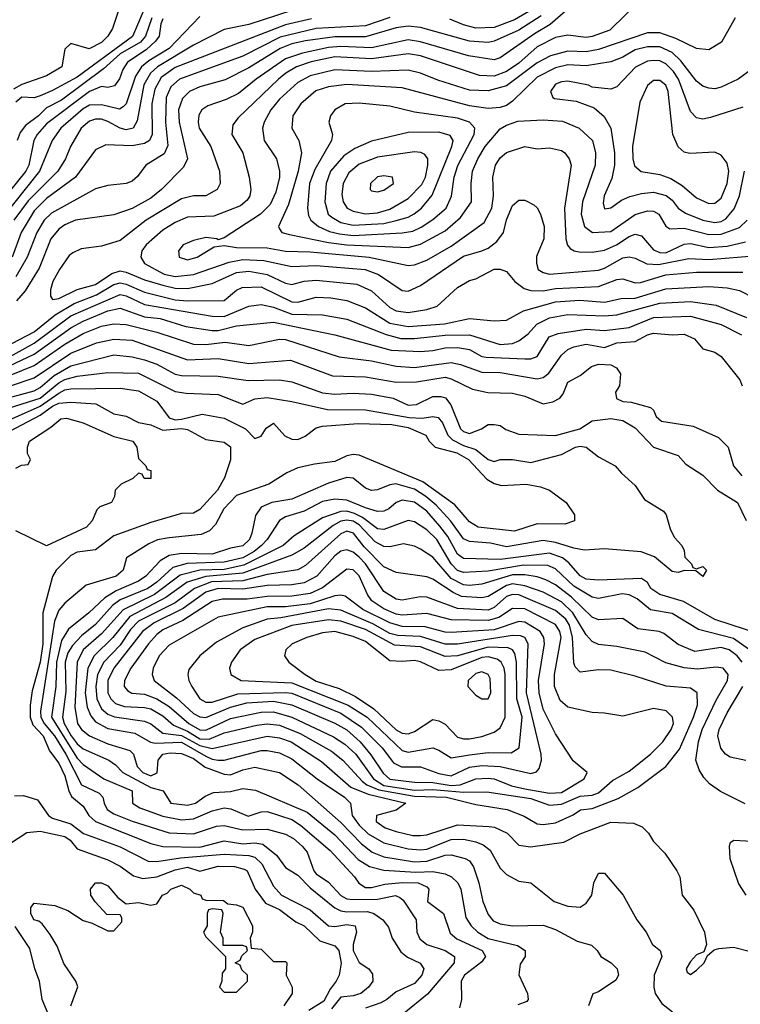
# Model space of a CAD drawing. Header units: inches. Extents: x 1793389 to 1900389, y 320802 to 470796.
# Tile 318 of 656: x 1831583 to 1833933, y 422255 to 425464. Entities that reach past the tile are written whole.
import ezdxf

# ---------------------------------------------------------------- set-up
doc = ezdxf.new("R2010")
doc.units = ezdxf.units.IN
doc.header["$MEASUREMENT"] = 0
doc.layers.add('B8432', color=7, linetype='Continuous')

msp = doc.modelspace()

# ---------------------------------------------------------------- linework, layer by layer
at = {"layer": 'B8432', "color": 2}
for points, elevation in [([(1831910.3, 425510), (1831885.1, 425434.9), (1831870.6, 425410), (1831850, 425389.4), (1831809.3, 425369.3), (1831750, 425386), (1831730, 425368), (1831720.7, 425310), (1831670, 425280.5), (1831590, 425252.1), (1831562.7, 425237.3)], 258), ([(1832001.3, 425530), (1831950.7, 425409.3), (1831770, 425276.2), (1831690, 425232.6), (1831650, 425215.8), (1831630, 425209.5), (1831590, 425210.8), (1831570, 425195.4)], 262), ([(1833610, 425532), (1833507.3, 425430), (1833450, 425408.5), (1833430, 425406), (1833370, 425413), (1833330, 425405.7), (1833270, 425374.8), (1833210, 425322.6), (1833170, 425294.8), (1833130, 425279.8), (1833082.2, 425282.2), (1832890, 425346), (1832850, 425352), (1832730, 425335.9), (1832610, 425342.2), (1832533.4, 425326.6), (1832485.5, 425310), (1832450.2, 425289.8), (1832427, 425270), (1832295.8, 425144.2), (1832278.4, 425121.6), (1832274.9, 425090), (1832310.4, 425030), (1832330.7, 424950), (1832336.3, 424910), (1832333.4, 424890), (1832324.9, 424875.1), (1832302.6, 424857.4), (1832216.3, 424823.7), (1832130, 424819.7), (1832090, 424803), (1832050, 424777.6), (1831995.5, 424730), (1831981.6, 424710), (1831978, 424690), (1831990, 424668.7), (1832053.9, 424633.9), (1832090, 424626.5), (1832150, 424633.6), (1832266.4, 424673.6), (1832310, 424681.8), (1832379.1, 424679.1), (1832470, 424659.6), (1832550, 424662.4), (1832709.1, 424649.1), (1832753.3, 424633.3), (1832830, 424581.6), (1832850, 424579.3), (1832890, 424597.1), (1833030, 424693.4), (1833090, 424710.4), (1833110, 424719.5), (1833138.7, 424741.3), (1833160.7, 424770), (1833170, 424811), (1833190, 424858), (1833210, 424876), (1833230, 424876), (1833259.8, 424859.8), (1833270.6, 424850.6), (1833281, 424830), (1833292.7, 424790), (1833292.4, 424750), (1833268.5, 424691.5), (1833268, 424670), (1833274, 424650), (1833290, 424639.3), (1833310, 424634.4), (1833470, 424647.4), (1833490, 424653.4), (1833550, 424687.2), (1833570, 424690.3), (1833590, 424686), (1833627.9, 424667.9), (1833666.3, 424666.3), (1833765.4, 424685.4), (1833830, 424682.6), (1833990, 424694.9)], 298), ([(1832470, 425493.3), (1832330, 425448.2), (1832250, 425431.8), (1832150, 425380.4), (1832031.7, 425310), (1832009.1, 425290), (1831988.1, 425251.9), (1831966.4, 425133.6), (1831953.4, 425110), (1831930, 425104.4), (1831910, 425109.7), (1831870, 425132.3), (1831850, 425139.1), (1831830, 425139.7), (1831810, 425132.8), (1831783.1, 425110), (1831748.5, 425050), (1831732.2, 425010), (1831707, 424970), (1831610, 424873.5), (1831563.9, 424810)], 278), ([(1833283.6, 425476.4), (1833210.1, 425429.9), (1833130, 425393.7), (1833110, 425389.7), (1833050, 425393.3), (1832890, 425437.8), (1832850, 425442.8), (1832810, 425436.8), (1832710, 425407.9), (1832610, 425408.2), (1832515.1, 425395.1), (1832470, 425385.3), (1832432.4, 425370), (1832330, 425307.3), (1832252.4, 425267.6), (1832170, 425245.1), (1832136.3, 425230), (1832113.6, 425206.4), (1832100.8, 425170), (1832103.2, 425130), (1832130.5, 425010), (1832116.7, 424983.3), (1832045.5, 424910), (1832010, 424882.4), (1831950, 424848), (1831890, 424827.6), (1831764.7, 424810), (1831730, 424795.1), (1831710, 424780.7), (1831684.9, 424750), (1831646.1, 424653.9), (1831600.5, 424579.5), (1831572.5, 424547.5)], 290), ([(1833370, 425498.4), (1833312.4, 425447.6), (1833262, 425418), (1833150, 425339.7), (1833130, 425332.8), (1833045.9, 425345.9), (1832890, 425392.1), (1832850, 425398), (1832730, 425371.7), (1832630, 425376.2), (1832590, 425373), (1832504.8, 425355.2), (1832450, 425336.4), (1832354.4, 425270), (1832296.4, 425223.6), (1832256.3, 425203.7), (1832196.7, 425183.3), (1832177.3, 425170), (1832166.9, 425153.1), (1832164.4, 425130), (1832168.4, 425110), (1832206, 425050), (1832234.4, 424970), (1832236.3, 424930), (1832226.8, 424910), (1832190.3, 424889.7), (1832150, 424889.6), (1832110, 424879.6), (1831995.5, 424810), (1831910, 424743.6), (1831850, 424725.1), (1831783.1, 424716.9), (1831755.6, 424704.4), (1831744.6, 424695.4), (1831712.7, 424650), (1831690.5, 424610), (1831683.4, 424583.4), (1831683, 424563), (1831690, 424551.3), (1831710, 424554.9), (1831770, 424584.4), (1831830, 424600.2), (1831883.2, 424636.8), (1831910, 424644.7), (1831930, 424641.3), (1831990, 424615.8), (1832050, 424598), (1832090, 424589.2), (1832130, 424587.1), (1832210, 424603.6), (1832290, 424639.7), (1832330, 424643.6), (1832390, 424633.4), (1832450, 424604.6), (1832470, 424601.1), (1832510, 424611.6), (1832550, 424615.2), (1832681.8, 424601.8), (1832730, 424579.5), (1832790, 424525.7), (1832810, 424514.9), (1832850, 424509.1), (1832910, 424518.7), (1832944, 424530), (1833010, 424590.6), (1833050, 424614), (1833070, 424618.8), (1833130, 424650.4), (1833150, 424650.6), (1833170, 424642.8), (1833197.3, 424610), (1833227.4, 424587.4), (1833250, 424581.1), (1833290, 424580.2), (1833330, 424587.2), (1833470, 424594), (1833530, 424617.4), (1833550, 424619.5), (1833590, 424605.7), (1833607.2, 424607.2), (1833690, 424632.1), (1833790, 424640.8), (1833941.2, 424641.2)], 294), ([(1833243.1, 425490), (1833196.7, 425463.3), (1833130, 425438.4), (1833070, 425436.4), (1833030, 425447.1), (1832985.6, 425465.6)], 286), ([(1832050, 425466.6), (1832042.7, 425450), (1832038, 425410), (1832026.2, 425393.8), (1831995, 425365), (1831934.3, 425325.7), (1831918.7, 425301.3), (1831908.5, 425271.5), (1831891.7, 425248.3), (1831870, 425242.9), (1831850, 425246), (1831810, 425229.8), (1831670, 425124.4), (1831639.6, 425090), (1831628.9, 425070), (1831612.4, 424990), (1831602.4, 424970), (1831489.1, 424830)], 270), ([(1832170, 425474.3), (1832070.3, 425370), (1832004.2, 425330), (1831980.2, 425310), (1831960.6, 425279.4), (1831930.3, 425190), (1831920.6, 425179.4), (1831908.4, 425171.6), (1831850, 425186.4), (1831810, 425185.3), (1831790, 425173.3), (1831717, 425110), (1831688.7, 425070), (1831647.9, 424970), (1831520.7, 424810)], 274), ([(1832533.9, 425466.1), (1832450, 425447.2), (1832090, 425307.7), (1832044.5, 425275.5), (1832023, 425237), (1832014.2, 425190), (1832015.2, 425090), (1832006, 425070), (1831990, 425059.7), (1831950, 425052.3), (1831863.8, 425056.2), (1831830, 425039.3), (1831764.4, 424950), (1831670, 424881), (1831630, 424841.3), (1831587.9, 424770), (1831558.5, 424690)], 282), ([(1832790, 425470.8), (1832710, 425444.1), (1832550, 425434.8), (1832432.7, 425407.3), (1832310, 425345.1), (1832103.8, 425270), (1832075.5, 425244.5), (1832060.2, 425210), (1832058.2, 425130), (1832066, 425054), (1832053.5, 425026.5), (1831994, 424990), (1831966.9, 424953.1), (1831950, 424938), (1831930, 424929.5), (1831870, 424923.7), (1831830, 424912), (1831686.5, 424833.5), (1831662.6, 424810), (1831638.3, 424770), (1831607.7, 424690), (1831570, 424626)], 286), ([(1832013.5, 425470), (1831992.9, 425410), (1831976.9, 425390), (1831910, 425352.7), (1831856.1, 425303.9), (1831719, 425201), (1831670, 425176.8), (1831644.2, 425150), (1831601.6, 425118.4), (1831584.1, 425095.9), (1831574.6, 425070)], 266), ([(1833916.3, 425470), (1833871, 425390), (1833830, 425365.2), (1833790, 425369.4), (1833722.2, 425402.2), (1833670, 425420.4), (1833630, 425421.1), (1833470, 425366.4), (1833430, 425359.2), (1833370, 425360.9), (1833313.6, 425346.4), (1833270, 425323.5), (1833170, 425248.5), (1833110, 425232), (1833050, 425233.7), (1832946.5, 425266.5), (1832890, 425289.7), (1832850, 425299.1), (1832730, 425294.5), (1832610, 425300.4), (1832530, 425280.4), (1832490, 425258.7), (1832430, 425204.2), (1832401.3, 425170), (1832380.4, 425130), (1832374.9, 425110), (1832380.5, 425070), (1832420.5, 425010), (1832430.3, 424970.3), (1832430.3, 424950), (1832418.6, 424901.4), (1832399.1, 424860.9), (1832368.2, 424830), (1832250, 424753.2), (1832230, 424746), (1832226, 424750), (1832190, 424754), (1832150, 424743.7), (1832116, 424730), (1832100.7, 424710), (1832102.8, 424690), (1832130, 424681.3), (1832161.2, 424690), (1832217, 424723), (1832250, 424728.2), (1832290, 424721.1), (1832390, 424719.7), (1832450, 424709.1), (1832530, 424706.9), (1832722, 424690), (1832850, 424663.1), (1832870, 424665.3), (1832910, 424679.5), (1832990, 424726), (1833097.3, 424802.7), (1833122, 424850), (1833128.2, 424890), (1833125.6, 424950), (1833134.5, 424990), (1833150, 425014), (1833170, 425030.6), (1833230, 425050.5), (1833270, 425042.8), (1833310, 425046), (1833350, 425037.3), (1833361, 425030), (1833374.8, 425010), (1833380.7, 424990), (1833358.9, 424850), (1833363.7, 424750), (1833368.7, 424728.7), (1833378.4, 424718.4), (1833390.4, 424710.4), (1833407.1, 424707.1), (1833450, 424706), (1833490, 424712.9), (1833529.5, 424730), (1833570, 424757), (1833590, 424764.9), (1833610, 424759.1), (1833650, 424713.7), (1833670, 424704.9), (1833690, 424704.2), (1833750, 424731.7), (1833770, 424734.3), (1833830, 424721.8), (1833890, 424726), (1833950, 424739.6)], 302), ([(1833970, 425302.7), (1833926, 425270), (1833870, 425243.6), (1833850, 425238.4), (1833830, 425240.7), (1833810, 425247.3), (1833790, 425262.9), (1833739.1, 425330), (1833710, 425356.8), (1833670, 425375.1), (1833630, 425375.1), (1833590, 425365.1), (1833550, 425341.1), (1833510, 425326.9), (1833430, 425313.3), (1833370, 425316.4), (1833330, 425307.4), (1833270, 425276), (1833190, 425198.4), (1833170, 425183.7), (1833150, 425177.6), (1833110, 425174.7), (1833050, 425182.7), (1832830, 425242), (1832650, 425252.4), (1832590, 425245.1), (1832548.2, 425231.8), (1832499.3, 425190), (1832473.4, 425150), (1832470.6, 425110), (1832493, 425070), (1832501.3, 425030), (1832490.4, 424970.4), (1832459.1, 424860.9), (1832427.3, 424790), (1832430, 424782), (1832438, 424770), (1832463.1, 424763.1), (1832590, 424737.1), (1832650, 424730.2), (1832850, 424720.9), (1832890, 424731.7), (1832970, 424775.3), (1833020.6, 424819.4), (1833056.2, 424870), (1833054.7, 424930), (1833059.7, 424970), (1833076.9, 425010), (1833101.1, 425050), (1833150, 425108.2), (1833170, 425120.5), (1833207.2, 425132.8), (1833290, 425137), (1833353, 425133), (1833407.3, 425110), (1833450.2, 425070.2), (1833460.3, 425030), (1833458.9, 424990), (1833418, 424870), (1833413.4, 424830), (1833424.4, 424790), (1833450.4, 424770.4), (1833510, 424773.4), (1833590, 424828.9), (1833630, 424841.1), (1833650, 424839.5), (1833667.3, 424830), (1833690, 424790.8), (1833702.4, 424782.4), (1833750, 424784.4), (1833830, 424763.2), (1833870, 424764.2), (1833930, 424786), (1833955.6, 424810)], 306), ([(1833941.1, 425178.9), (1833835.2, 425144.8), (1833810, 425139.3), (1833790, 425144), (1833770, 425164), (1833730.9, 425270), (1833714.9, 425294.9), (1833690, 425319.7), (1833670, 425329.7), (1833650, 425331), (1833630, 425328.2), (1833591.4, 425308.6), (1833530, 425245.2), (1833510, 425237.2), (1833450, 425244), (1833438, 425250), (1833370, 425262.9), (1833350, 425261.6), (1833330, 425253.3), (1833314, 425230), (1833321, 425210), (1833327, 425207), (1833398, 425198), (1833456.3, 425176.3), (1833488.4, 425148.4), (1833510.3, 425110.3), (1833522.6, 425030), (1833522.6, 424990), (1833513.7, 424946.3), (1833488.5, 424890), (1833486, 424866), (1833490, 424847.3), (1833510, 424850.8), (1833544.9, 424875.1), (1833572.6, 424887.4), (1833610, 424897.6), (1833650, 424901.1), (1833691.1, 424891.1), (1833710, 424875.8), (1833730.4, 424850), (1833753.5, 424833.5), (1833810.8, 424810), (1833850, 424802.4), (1833870, 424805.8), (1833885.8, 424814.2), (1833912.5, 424847.5), (1833929.8, 424890), (1833946, 424970)], 310), ([(1831510, 424384), (1831630, 424446.2), (1831698.5, 424501.5), (1831760.9, 424539.1), (1831833.1, 424566.9), (1831890, 424600.2), (1831910, 424605.6), (1831930, 424602), (1831990, 424575.2), (1832090, 424551.1), (1832130, 424547.5), (1832250, 424548.7), (1832290, 424582.4), (1832308.7, 424591.3), (1832370, 424592.7), (1832470, 424544.4), (1832490, 424543.2), (1832550, 424559.5), (1832597.5, 424557.5), (1832650, 424548.8), (1832710, 424524.2), (1832790, 424474.7), (1832850, 424464.2), (1832967.7, 424472.3), (1833050, 424490.3), (1833130, 424482.4), (1833170, 424484.9), (1833225.6, 424514.4), (1833330, 424544.7), (1833409.1, 424549.1), (1833490, 424543.2), (1833544.6, 424555.4), (1833590, 424556.5), (1833690, 424586.7), (1833830, 424593.8), (1833890.2, 424590.2), (1833930, 424581.3), (1833977.2, 424557.2)], 290), ([(1831490, 424332.1), (1831630, 424409.3), (1831750, 424498.4), (1831910, 424568.1), (1831930, 424564.2), (1831990, 424535.5), (1832210, 424497.3), (1832250, 424496.9), (1832330, 424530.3), (1832370, 424536), (1832410, 424526.7), (1832470, 424503.5), (1832570, 424501.7), (1832650, 424487.2), (1832777.7, 424437.7), (1832825.2, 424425.2), (1832870, 424424.2), (1832970, 424435.4), (1833050, 424436.9), (1833150, 424405.5), (1833190, 424408.9), (1833210, 424417), (1833240.4, 424439.6), (1833268.9, 424471.1), (1833310, 424491.5), (1833370, 424502.6), (1833490, 424498.5), (1833530, 424501.5), (1833670, 424539.7), (1833770, 424544.9), (1833853.8, 424533.8), (1833952.9, 424492.9)], 286), ([(1831550, 424335.2), (1831630, 424373.8), (1831750, 424459.7), (1831790, 424481.6), (1831870, 424515.2), (1831910, 424524), (1831990, 424495), (1832041, 424490), (1832124.3, 424464.3), (1832210, 424450.2), (1832230, 424450.2), (1832290, 424466.3), (1832410, 424477.7), (1832610, 424436.5), (1832793.9, 424386.1), (1832890, 424382.7), (1832930, 424385.5), (1832970, 424394.4), (1833010, 424395.5), (1833050, 424388.9), (1833090, 424366.5), (1833103.5, 424363.5), (1833230, 424358), (1833250, 424358.4), (1833270, 424366), (1833309.6, 424430), (1833338.8, 424441.2), (1833430, 424455.5), (1833490, 424450.2), (1833570, 424460.8), (1833650, 424493.6), (1833770, 424497.7), (1833870, 424470.3), (1833936.2, 424436.2)], 282), ([(1831550, 424304.3), (1831630, 424336.2), (1831730, 424406.2), (1831790, 424440.7), (1831850, 424464.7), (1831890, 424472.9), (1831930, 424470.2), (1832030, 424445.2), (1832150, 424406.3), (1832190, 424405.5), (1832252.5, 424412.5), (1832330, 424402), (1832430, 424422), (1832450, 424421.1), (1832624.8, 424364.8), (1832730, 424351.6), (1832810, 424334), (1832870, 424330.3), (1832990, 424346.3), (1833020.2, 424340.2), (1833090, 424315.2), (1833150, 424314.3), (1833270, 424293.7), (1833290, 424297.1), (1833308.5, 424311.5), (1833350, 424370.5), (1833370, 424388.4), (1833390, 424398), (1833430, 424406.7), (1833490, 424395.8), (1833530, 424410.2), (1833590, 424414.9), (1833630, 424436.5), (1833650, 424442), (1833710, 424436.5), (1833750, 424438.7), (1833783.4, 424423.4), (1833810, 424390.5), (1833850, 424380.3), (1833870, 424366), (1833930.8, 424290), (1833939.1, 424270)], 278), ([(1831550, 424269.2), (1831630, 424296.2), (1831750, 424376.5), (1831833.2, 424410), (1831890, 424422), (1831950, 424419), (1832130, 424355.6), (1832230, 424359.6), (1832330, 424343.1), (1832465.8, 424354.2), (1832602.5, 424302.5), (1832710, 424299.6), (1832810, 424282.3), (1832876.6, 424283.4), (1832970, 424298.3), (1832990, 424293.1), (1833059, 424259), (1833108.9, 424248.9), (1833190, 424246.7), (1833230, 424237), (1833290, 424212.2), (1833321.6, 424218.4), (1833344, 424230), (1833355.6, 424244.4), (1833370, 424282.8), (1833410, 424304), (1833447, 424333), (1833470, 424340.9), (1833510, 424338.9), (1833528.9, 424328.9), (1833542.4, 424310), (1833539.1, 424270), (1833526, 424250), (1833529.1, 424229.1), (1833550, 424219.3), (1833576.7, 424216.7), (1833639.9, 424199.9), (1833650, 424191.3), (1833658.8, 424170), (1833675.2, 424155.2), (1833778.5, 424138.5), (1833861.6, 424101.6), (1833893.4, 424070), (1833910.5, 424010), (1833937.2, 423977.2)], 274), ([(1831550, 424231.9), (1831630, 424254.4), (1831650, 424264.9), (1831695.7, 424304.3), (1831750, 424335.5), (1831890, 424371.6), (1831950, 424364.9), (1831990, 424355.2), (1832030, 424340.9), (1832090, 424308.9), (1832110, 424303.6), (1832230, 424301.7), (1832327.5, 424287.5), (1832430.3, 424290.3), (1832470, 424283.1), (1832570, 424247.6), (1832610, 424242.7), (1832670, 424246), (1832730, 424243.1), (1832801, 424230), (1832850, 424207.6), (1832877.2, 424210), (1832930, 424236), (1832956.1, 424236.1), (1832971.1, 424231.1), (1832988.4, 424208.4), (1833020.5, 424130), (1833030, 424121.6), (1833050, 424115.5), (1833088.7, 424130), (1833110, 424144.7), (1833130, 424144.7), (1833150, 424141), (1833168.2, 424128.2), (1833210, 424112.7), (1833330, 424108.5), (1833409, 424130), (1833450, 424156), (1833510, 424164), (1833550, 424157.1), (1833590, 424133), (1833650, 424070.6), (1833730, 424042.8), (1833754.9, 424014.9), (1833810, 423978.8), (1833858.8, 423930), (1833924, 423890), (1833951.9, 423831.9)], 270), ([(1831550, 424198.5), (1831650, 424230.2), (1831710, 424279.7), (1831730, 424291), (1831770, 424302.2), (1831870, 424314.3), (1831970, 424311.5), (1832090, 424252), (1832126, 424246), (1832230, 424241.7), (1832310, 424210.7), (1832350, 424227.7), (1832390, 424232), (1832470, 424219.5), (1832586.7, 424193.3), (1832710, 424192.6), (1832853.1, 424166.9), (1832895.2, 424164.8), (1832930, 424170.3), (1832947.3, 424167.3), (1832961.7, 424150), (1832978.5, 424110), (1832994.1, 424094.1), (1833030, 424075.4), (1833070, 424062.7), (1833110, 424030.4), (1833130, 424023.8), (1833150, 424030.4), (1833190, 424030.4), (1833250, 424020.4), (1833350, 424046.4), (1833395.3, 424070), (1833410, 424073.4), (1833430, 424070.3), (1833470, 424039.1), (1833524.7, 424010), (1833545.2, 423985.2), (1833590, 423946), (1833619.8, 423899.8), (1833682, 423862), (1833691, 423850), (1833704, 423804), (1833716.9, 423776.9), (1833742, 423750), (1833750, 423734), (1833752, 423712), (1833774, 423690), (1833778, 423678), (1833790, 423674), (1833810, 423682), (1833822, 423670), (1833810, 423649), (1833787.3, 423667.3), (1833750, 423668), (1833730, 423662), (1833710, 423665.2), (1833652.7, 423712.7), (1833609.6, 423729.6), (1833490, 423739.3), (1833424.9, 423735.1), (1833390, 423741.1), (1833330, 423760.3), (1833290, 423765.8), (1833170, 423745.6), (1833117.8, 423757.8), (1833050, 423763.1), (1833030, 423771.3), (1832989.1, 423829.1), (1832940.9, 423880.9), (1832906.9, 423910), (1832870, 423933.5), (1832809.2, 423950.8), (1832790, 423948.2), (1832750, 423931.6), (1832730, 423929.6), (1832710, 423937), (1832670, 423969.3), (1832650, 423971.8), (1832590, 423953.3), (1832470, 423901.1), (1832404.7, 423890), (1832370, 423874.5), (1832352.2, 423847.8), (1832340.3, 423790), (1832332, 423770), (1832310, 423748.5), (1832270, 423741.6), (1832210, 423721.8), (1832110, 423724.1), (1832070, 423717.3), (1832040.4, 423699.6), (1831993.7, 423650), (1831970, 423633.5), (1831897.3, 423602.7), (1831860.1, 423579.9), (1831808.4, 423530), (1831742.5, 423477.5), (1831719.4, 423440.6), (1831702.4, 423370), (1831700.6, 423290), (1831686.7, 423190), (1831770, 423056.9), (1831790, 423036), (1831857.1, 422990), (1831950, 422950.4), (1831950.6, 422910), (1831974.7, 422894.7), (1832050, 422867.9), (1832110, 422855.8), (1832150, 422859.1), (1832210, 422885.5), (1832250, 422894.7), (1832271.2, 422891.2), (1832327.9, 422867.9), (1832370, 422881.7), (1832390, 422883.2), (1832470, 422856.9), (1832498.6, 422838.6), (1832595.5, 422755.5), (1832674.9, 422670), (1832689.1, 422649.1), (1832710, 422635.8), (1832730, 422635.3), (1832773.7, 422646.3), (1832830, 422651.2), (1832882, 422650), (1832910, 422638), (1832917.1, 422630), (1832913, 422590), (1832964.4, 422550), (1832986.2, 422486.2), (1833008.3, 422468.3), (1833090.4, 422430), (1833101.6, 422410), (1833090, 422392.7), (1833033, 422350), (1833022.4, 422330), (1833023, 422270), (1833016.7, 422243.3)], 266), ([(1831530, 424151.2), (1831650, 424204.6), (1831710, 424246.2), (1831730, 424257.1), (1831750, 424261.1), (1831910, 424263.1), (1831970, 424253.7), (1832030, 424220.3), (1832070, 424166.5), (1832090, 424159.7), (1832110, 424161.6), (1832178, 424178), (1832250, 424165.3), (1832319.3, 424130), (1832350, 424099.1), (1832370, 424106.8), (1832387.1, 424132.9), (1832410, 424148.2), (1832447.2, 424107.2), (1832470, 424097), (1832490, 424095.8), (1832513.9, 424106.1), (1832550, 424134), (1832570, 424138.7), (1832687.1, 424147.1), (1832796, 424144), (1832850, 424134.2), (1832907.7, 424110), (1832918, 424090), (1832937.3, 424070), (1833008.4, 424051.6), (1833046.7, 424030), (1833106, 423966), (1833130, 423952.2), (1833154.2, 423945.8), (1833234, 423950), (1833281.4, 423941.4), (1833310.5, 423930.5), (1833364.7, 423890), (1833392, 423850), (1833392, 423830), (1833361, 423819), (1833270, 423820.9), (1833196.2, 423796.2), (1833078, 423810), (1833050, 423827.3), (1833002, 423882), (1832897.1, 423957.1), (1832690, 424044), (1832670, 424047.1), (1832650, 424042.6), (1832610, 424023.5), (1832544.4, 424015.6), (1832490, 424002.9), (1832453.5, 423986.5), (1832394.8, 423950), (1832290, 423912.6), (1832248.5, 423870), (1832221.4, 423818.6), (1832201.7, 423798.3), (1832174.2, 423785.8), (1832070, 423775.1), (1832032, 423768), (1832004.4, 423755.6), (1831931.3, 423710), (1831920.7, 423670), (1831897.3, 423650), (1831799.1, 423620.9), (1831730, 423562), (1831710, 423539.5), (1831696.4, 423503.6), (1831651.1, 423210), (1831651.9, 423190), (1831662.2, 423170), (1831696.6, 423130), (1831733, 423070), (1831784.6, 422970), (1831842.5, 422942.5), (1831854.4, 422930), (1831858, 422910), (1831868.5, 422890), (1831890, 422875.6), (1831950, 422851.5), (1832070, 422814), (1832150, 422810.2), (1832224.9, 422835.1), (1832250, 422837.4), (1832310, 422823.2), (1832390, 422825.2), (1832450, 422808.7), (1832475.3, 422795.3), (1832503.7, 422770), (1832520.3, 422750), (1832542, 422690), (1832550, 422679.3), (1832590, 422652.7), (1832630, 422608.9), (1832650, 422598.3), (1832670, 422595.8), (1832750, 422597.8), (1832808.7, 422608.7), (1832822.4, 422602.4), (1832833.8, 422593.8), (1832875.5, 422530), (1832878, 422490), (1832887.6, 422467.6), (1832910.8, 422450), (1832970, 422430.3), (1833000.7, 422410), (1832999.3, 422390), (1832912.6, 422287.4), (1832835.8, 422224.2)], 262), ([(1831530, 424112.2), (1831650, 424174.3), (1831690, 424204.1), (1831710, 424213.5), (1831750, 424216.9), (1831831.4, 424211.4), (1831890, 424178.8), (1831930, 424171.3), (1831970.4, 424150.4), (1832010, 424143.1), (1832050, 424126.2), (1832110, 424130.8), (1832130, 424128.2), (1832190, 424095.3), (1832250, 424086.8), (1832270, 424071.3), (1832270.3, 424029.7), (1832250.7, 423970), (1832228, 423930), (1832170, 423867), (1832150, 423855.1), (1832110, 423854.5), (1832010, 423825.1), (1831890, 423781.1), (1831830, 423736.2), (1831770, 423728), (1831750, 423717.4), (1831702, 423670), (1831690, 423649), (1831658.6, 423530), (1831658.5, 423430), (1831650.1, 423370), (1831623.8, 423276.2), (1831617.2, 423230), (1831617.5, 423190), (1831625.4, 423165.4), (1831659.6, 423130), (1831680.4, 423080.4), (1831710, 423040.5), (1831730, 422999.1), (1831743.1, 422950), (1831752.3, 422932.3), (1831790, 422900.7), (1831808.2, 422870), (1831830.2, 422850.2), (1832010, 422778.9), (1832049.2, 422769.2), (1832170, 422767.1), (1832250, 422787.7), (1832310, 422778), (1832350, 422780.8), (1832376.2, 422776.2), (1832420.4, 422740.4), (1832450, 422701), (1832490, 422675.5), (1832530, 422633.7), (1832610, 422568.8), (1832630, 422559.1), (1832650, 422555.9), (1832717.5, 422557.5), (1832737.3, 422550), (1832766.8, 422530), (1832785.5, 422505.5), (1832797.1, 422470), (1832825.4, 422425.4), (1832847.7, 422407.7), (1832888.5, 422388.5), (1832900.5, 422370), (1832894, 422350), (1832870, 422322.4), (1832810, 422295.6), (1832780.5, 422270), (1832760.7, 422259.3), (1832710, 422242.2)], 258), ([(1831570, 424002), (1831588.4, 424011.6), (1831610, 424014), (1831618, 424030), (1831608, 424050), (1831608, 424070), (1831615.3, 424090), (1831684.4, 424135.6), (1831717, 424163), (1831735.1, 424164.9), (1831790.3, 424150.3), (1831890, 424105.5), (1831951.3, 424090), (1831964.7, 424070), (1831970, 424034), (1831994, 424010), (1831998, 423998), (1832010, 423994), (1832010, 423968), (1831988.4, 423968.4), (1831982, 423982), (1831970, 423986), (1831951.6, 423968.4), (1831914, 423950), (1831894, 423930), (1831892, 423910), (1831882, 423890), (1831844, 423876), (1831834, 423866), (1831818.8, 423830), (1831801, 423810), (1831670, 423748.7), (1831570, 423798)], 254), ([(1833999.7, 423459.7), (1833850, 423508.6), (1833747.8, 423567.8), (1833669.8, 423589.8), (1833640.7, 423610), (1833629.7, 423629.7), (1833610, 423642), (1833470, 423636.9), (1833430, 423640.4), (1833410, 423651.3), (1833373.7, 423693.7), (1833353.3, 423710), (1833310, 423725.3), (1833150, 423704.8), (1833030, 423707.1), (1833010, 423721.3), (1832979.2, 423779.2), (1832953.3, 423813.3), (1832910, 423862.3), (1832870, 423890.9), (1832830, 423897.4), (1832810, 423889.6), (1832786.8, 423870), (1832770, 423862.4), (1832750, 423860.5), (1832710, 423872.3), (1832650, 423898), (1832610, 423901), (1832570, 423893.3), (1832510, 423861.7), (1832450, 423843.5), (1832430, 423831.3), (1832390.3, 423770), (1832371.8, 423750), (1832347.6, 423730), (1832310.1, 423709.9), (1832250, 423695.8), (1832128.7, 423691.3), (1832082, 423678), (1832030.2, 423630), (1832001.1, 423610), (1831910, 423572.5), (1831885.9, 423554.1), (1831830, 423492.4), (1831784.6, 423455.4), (1831755.5, 423424.5), (1831740.1, 423399.9), (1831731.1, 423370), (1831733.6, 423273.6), (1831722, 423190), (1831727.8, 423170), (1831750.2, 423130), (1831770, 423103.6), (1831790, 423087.7), (1831873.4, 423050), (1831895.5, 423035.5), (1831919.3, 423010), (1832010, 422961.5), (1832051, 422950), (1832076, 422910), (1832130, 422903.1), (1832156, 422910), (1832187.5, 422932.5), (1832215.1, 422944.9), (1832270, 422948.7), (1832310, 422957.6), (1832352.2, 422952.2), (1832520.3, 422880.3), (1832610, 422807.2), (1832687, 422727), (1832723.5, 422703.5), (1832770, 422692.3), (1832874.5, 422685.5), (1832930, 422686.9), (1832970, 422680.3), (1832990.5, 422670), (1833011.8, 422650), (1833020.9, 422630), (1833037.4, 422537.4), (1833054.9, 422510), (1833076.4, 422490), (1833110, 422469.1), (1833205.8, 422445.8), (1833230.8, 422430), (1833230.8, 422410), (1833214.4, 422385.6), (1833210.9, 422350.9), (1833238.8, 422290), (1833241, 422270), (1833236.8, 422263.2), (1833207.5, 422252.5)], 270), ([(1833963, 423410), (1833910, 423446.6), (1833796, 423476), (1833710, 423528.2), (1833640.4, 423540.4), (1833595.9, 423575.9), (1833570, 423589.7), (1833547.8, 423592.2), (1833470, 423576.9), (1833450, 423581.1), (1833390, 423617.6), (1833330, 423674), (1833304.8, 423684.8), (1833225.7, 423685.7), (1833110, 423666.2), (1833030, 423661.8), (1833010, 423668.8), (1832990, 423689.7), (1832943.5, 423770), (1832910, 423800.5), (1832870, 423827.6), (1832850, 423831.3), (1832770, 423801.7), (1832750, 423804.8), (1832701, 423841), (1832674.8, 423854.8), (1832650, 423861.7), (1832630, 423861.1), (1832570, 423840.4), (1832478, 423782), (1832442.4, 423750), (1832314.1, 423685.9), (1832250, 423672.1), (1832170.1, 423669.9), (1832106.2, 423653.8), (1832022.7, 423590), (1831920.2, 423539.8), (1831850, 423462.3), (1831790.3, 423410), (1831770.2, 423370), (1831762.9, 423222.9), (1831771.8, 423170), (1831784.9, 423150), (1831810.5, 423130), (1831870, 423104), (1831942, 423082), (1831954.4, 423070), (1831965.7, 423030), (1831984.2, 423010), (1832010, 422999.7), (1832031.5, 423008.5), (1832034, 423050), (1832049.4, 423070), (1832073.7, 423073.7), (1832110, 423071.6), (1832150, 423056.2), (1832187.4, 423027.4), (1832250, 423005.2), (1832270, 423002.7), (1832310, 423019), (1832350, 423027.2), (1832430, 423010.4), (1832490.5, 422970), (1832630, 422847.4), (1832697.6, 422777.6), (1832732.7, 422750), (1832770, 422734.7), (1832870, 422718.4), (1832910, 422721.1), (1832970, 422740.3), (1832990, 422742), (1833036, 422730), (1833050, 422722), (1833062.9, 422702.9), (1833080.4, 422650), (1833092.7, 422590), (1833110, 422546.8), (1833126.6, 422526.6), (1833150, 422516.4), (1833189.5, 422510.5), (1833290, 422512.4), (1833330, 422498.4), (1833400.7, 422460.7), (1833447.7, 422447.7), (1833466, 422430), (1833478, 422410), (1833511.3, 422390), (1833531, 422370), (1833536, 422350), (1833526.4, 422333.6), (1833470, 422295.3), (1833451.3, 422288.7), (1833438, 422250)], 274), ([(1833938.9, 423370), (1833922, 423390), (1833896.2, 423410), (1833870, 423417.6), (1833784.2, 423404.2), (1833730, 423427.6), (1833683.5, 423463.5), (1833668, 423470), (1833598.9, 423478.9), (1833550, 423512.3), (1833470, 423507.6), (1833450, 423516.9), (1833381.8, 423581.8), (1833330, 423622), (1833298.6, 423638.6), (1833270, 423647.6), (1833230, 423654), (1833190, 423653.9), (1833090, 423623.5), (1833050, 423619.3), (1833030, 423622.2), (1832990, 423642.4), (1832930, 423711.5), (1832890, 423737.6), (1832870, 423747.6), (1832834.9, 423754.9), (1832790, 423746), (1832770, 423746.6), (1832741.7, 423761.7), (1832690, 423817.3), (1832670, 423829), (1832650, 423832.7), (1832630, 423828.9), (1832604.6, 423815.4), (1832510, 423741.7), (1832470, 423718), (1832310, 423659.9), (1832190, 423649.4), (1832128.7, 423630), (1832059.6, 423580.4), (1831941.7, 423518.3), (1831886.7, 423450), (1831825.2, 423390), (1831805.4, 423350), (1831796, 423270), (1831803.1, 423223.1), (1831815, 423195), (1831830, 423175.3), (1831870, 423153.8), (1831958, 423138), (1832009.2, 423109.2), (1832025.7, 423105.7), (1832110, 423109.4), (1832190, 423063.2), (1832210, 423053.4), (1832229.8, 423050.2), (1832250, 423050.2), (1832370, 423081.5), (1832390, 423082.3), (1832430, 423074.3), (1832470, 423054.9), (1832552.7, 422990), (1832641.6, 422930), (1832661.6, 422910), (1832667.4, 422870), (1832690, 422838), (1832718.7, 422810), (1832770, 422780.8), (1832850, 422761.8), (1832890, 422758), (1832910, 422760.7), (1832990, 422791.3), (1833030, 422792.6), (1833070, 422784.6), (1833094.7, 422774.7), (1833116.5, 422756.5), (1833150, 422698.8), (1833170, 422677.3), (1833210, 422656), (1833250, 422651), (1833326, 422590), (1833370, 422574), (1833410, 422570.8), (1833430, 422584.7), (1833449, 422610), (1833455.3, 422650), (1833470, 422682), (1833490, 422682), (1833550.8, 422610), (1833594.8, 422530), (1833626, 422490), (1833646, 422450), (1833671, 422430), (1833677.3, 422410), (1833652.2, 422350), (1833650.4, 422310), (1833655.5, 422290), (1833676.7, 422256.7), (1833711.3, 422230)], 278), ([(1833948.2, 422908.2), (1833868.2, 422948.2), (1833832.7, 422972.7), (1833813.9, 422993.9), (1833798.6, 423018.6), (1833787.8, 423050), (1833796.4, 423110), (1833808.6, 423150), (1833854, 423246), (1833891.2, 423310), (1833893.3, 423330), (1833877.2, 423350), (1833853.8, 423353.8), (1833793.3, 423346.7), (1833750, 423351.1), (1833690, 423367.6), (1833622, 423402), (1833530, 423420.5), (1833470, 423427), (1833450, 423437), (1833430, 423458.4), (1833387, 423530), (1833350, 423566.6), (1833290, 423597.6), (1833230, 423618.5), (1833190, 423624.5), (1833170, 423619.8), (1833110, 423583.5), (1833090, 423579.2), (1833023.4, 423583.4), (1832996.3, 423596.3), (1832930, 423640.5), (1832910, 423647.8), (1832810, 423662), (1832770, 423680.5), (1832705.7, 423745.7), (1832671.1, 423790), (1832650, 423796.4), (1832630, 423788.4), (1832514.8, 423685.2), (1832490, 423671.2), (1832390, 423655.3), (1832310, 423634.9), (1832208.8, 423631.2), (1832152.9, 423610), (1832090, 423563.2), (1831970, 423503.5), (1831944.1, 423475.9), (1831910, 423424.8), (1831857.3, 423370), (1831836.9, 423330), (1831831, 423290), (1831834.4, 423250), (1831850, 423217.6), (1831870, 423200.2), (1831891.9, 423191.9), (1831990, 423177.3), (1832010, 423168.8), (1832050, 423138), (1832110, 423131.2), (1832170, 423098), (1832210, 423088.3), (1832390, 423128), (1832430, 423123.6), (1832467.7, 423110), (1832566.5, 423046.5), (1832662.8, 422962.8), (1832719.5, 422939.5), (1832842, 422910), (1832810, 422887.6), (1832746.8, 422870), (1832745.5, 422850), (1832774.8, 422830), (1832810, 422818), (1832865.1, 422805.1), (1832890, 422804.4), (1832910, 422806.7), (1833010, 422839), (1833114.1, 422834.1), (1833131.4, 422831.4), (1833172.3, 422812.3), (1833210, 422773.4), (1833248.3, 422768.3), (1833356.9, 422783.1), (1833410, 422810.3), (1833510, 422848.2), (1833584.9, 422844.9), (1833612.8, 422832.8), (1833632.8, 422812.8), (1833650, 422784.7), (1833687.1, 422747.1), (1833726, 422690), (1833736, 422670), (1833742.8, 422610), (1833781.1, 422561.1), (1833816, 422490), (1833822, 422450), (1833814, 422426), (1833790, 422415.3), (1833770, 422394), (1833756, 422370), (1833759.6, 422359.6), (1833770, 422351.3), (1833790, 422366), (1833815.3, 422390), (1833826, 422414), (1833848, 422432), (1833863.1, 422436.9), (1833910, 422440.7), (1833970, 422426)], 282), ([(1833950.7, 423049.3), (1833900.1, 423060.1), (1833884, 423070), (1833869.6, 423089.6), (1833859.6, 423130), (1833863.5, 423150), (1833890, 423204.9), (1833941.3, 423290)], 278), ([(1831565.6, 422934.4), (1831595.5, 422935.5), (1831641, 422921), (1831677.3, 422870), (1831690, 422861.6), (1831750, 422843.1), (1831791.1, 422811.1), (1831910, 422767.4), (1832001.5, 422721.5), (1832030, 422720.2), (1832107.5, 422732.5), (1832250, 422743.8), (1832330, 422739.7), (1832350, 422733.8), (1832372.9, 422712.9), (1832410, 422639.1), (1832436.3, 422610), (1832530, 422562), (1832590, 422510.4), (1832610, 422508.7), (1832650, 422514.9), (1832677.3, 422510), (1832681.3, 422490), (1832670.3, 422450), (1832670.3, 422430), (1832690, 422390.6), (1832721, 422370), (1832733.2, 422353.2), (1832734, 422330), (1832720.7, 422310), (1832694.8, 422290), (1832670, 422282), (1832630, 422277.4), (1832600, 422240)], 254), ([(1831550, 422778), (1831605.8, 422814.2), (1831650, 422819.2), (1831730, 422802), (1831747, 422790), (1831770, 422761.3), (1831870, 422725.7), (1831910, 422704.9), (1831953.8, 422673.8), (1831984.2, 422664.2), (1832030, 422670.2), (1832090, 422692.9), (1832130, 422701.2), (1832170, 422688.8), (1832230, 422704.9), (1832283.2, 422703.2), (1832315.3, 422695.3), (1832324.9, 422690), (1832350.4, 422630), (1832384.6, 422584.6), (1832430, 422563.2), (1832483, 422523), (1832510, 422510.4), (1832561.3, 422461.3), (1832610, 422444.9), (1832623.7, 422430), (1832631.5, 422388.5), (1832624.2, 422350), (1832615.3, 422330), (1832595.8, 422304.2), (1832575.1, 422264.9), (1832525.3, 422234.7)], 250), ([(1834010, 422782.7), (1833911.1, 422788.9), (1833899.6, 422780.4), (1833896, 422770), (1833898.8, 422730), (1833927.1, 422647.1), (1833950.8, 422610)], 286), ([(1831749.2, 422250), (1831771.9, 422311.9), (1831766, 422330), (1831727.3, 422387.3), (1831704.5, 422444.5), (1831682, 422482), (1831656.5, 422516.5), (1831645.6, 422525.6), (1831629.2, 422530), (1831619, 422550), (1831619, 422570), (1831630, 422584.7), (1831696.9, 422576.9), (1831739.8, 422559.8), (1831790, 422527.3), (1831818.8, 422518.8), (1831870, 422494), (1831890, 422494), (1831916.4, 422523.6), (1831916.4, 422536.4), (1831910, 422546), (1831867.3, 422547.3), (1831829.1, 422589.1), (1831815.3, 422610), (1831814, 422630), (1831830, 422651), (1831850, 422650.7), (1831870, 422641), (1831902.8, 422602.8), (1831930, 422582), (1831970, 422586), (1832010, 422578), (1832030, 422582), (1832048.7, 422610), (1832063.2, 422616.8), (1832075.3, 422630), (1832110, 422642.8), (1832138, 422630), (1832150, 422618), (1832174, 422610), (1832178, 422598), (1832190, 422594), (1832247.3, 422592.7), (1832262, 422582), (1832290, 422578.8), (1832310, 422570.7), (1832342, 422510), (1832342, 422490), (1832334, 422470), (1832338, 422438), (1832370, 422434), (1832410, 422394), (1832450, 422394), (1832454, 422390), (1832451.3, 422350), (1832471.3, 422310), (1832471, 422290), (1832444.7, 422250)], 246), ([(1831681.5, 422210), (1831656.3, 422270), (1831647.3, 422330), (1831632, 422370), (1831616.1, 422436.1), (1831568.3, 422508.3)], 250)]:
    msp.add_lwpolyline(points, dxfattribs=dict(at, elevation=elevation))
for points, elevation in [([(1833670, 425265.1), (1833650, 425265.1), (1833630, 425249.3), (1833604.8, 425195.2), (1833581.1, 425050), (1833582, 425010), (1833587.7, 424987.7), (1833608.9, 424968.9), (1833670, 424959.5), (1833706.3, 424946.3), (1833743, 424923), (1833790, 424883.1), (1833830, 424864.9), (1833850, 424866), (1833870, 424882), (1833889.7, 424930), (1833895.1, 424970), (1833890, 424996), (1833870, 425022), (1833850, 425032), (1833767.7, 425027.7), (1833750, 425032), (1833730, 425049.2), (1833712.8, 425090), (1833697.4, 425230), (1833689.4, 425250)], 314), ([(1832690, 425191.5), (1832644.7, 425190), (1832611, 425170), (1832596, 425150), (1832591, 425130), (1832602.8, 425090), (1832599.1, 425070), (1832545, 424975), (1832527.7, 424930), (1832521.1, 424850), (1832525.1, 424825.1), (1832532.4, 424810), (1832557.1, 424790), (1832593.4, 424773.4), (1832625.3, 424765.3), (1832670, 424760.9), (1832830, 424769.2), (1832865, 424775), (1832892.3, 424787.7), (1832930, 424812), (1832973.3, 424850), (1832990.9, 424889.1), (1832999.8, 424950), (1833011.8, 424988.2), (1833064.7, 425090), (1833067.3, 425110), (1833049.3, 425130), (1833010, 425143.1), (1832870, 425162.4), (1832790, 425181.6)], 310), ([(1832950, 425096.9), (1832850, 425096.3), (1832730, 425068), (1832675.6, 425044.4), (1832639.5, 425020.5), (1832596, 424970), (1832581.7, 424930), (1832577.4, 424870), (1832588.7, 424830), (1832600.2, 424820.2), (1832630, 424802.8), (1832670, 424794), (1832770, 424799.3), (1832810, 424809.2), (1832850, 424820.3), (1832868.8, 424831.2), (1832893.3, 424850), (1832928, 424892), (1832992.3, 425050), (1832996.3, 425070), (1832986.2, 425086.2)], 314), ([(1832870, 425033), (1832750, 425016), (1832690, 424992.6), (1832655.8, 424964.2), (1832638, 424930), (1832633.8, 424893.8), (1832637.6, 424870), (1832650.6, 424850), (1832670, 424839.5), (1832710, 424831.4), (1832750, 424833.8), (1832790, 424846.7), (1832850, 424881.1), (1832893.9, 424926.1), (1832906, 424950), (1832914, 424990), (1832913.6, 425010), (1832904.2, 425024.2), (1832891.3, 425031.3)], 318), ([(1832770, 424954.5), (1832750, 424952), (1832726.8, 424930), (1832726, 424910), (1832730, 424906), (1832750, 424902.8), (1832770, 424907.7), (1832802, 424930), (1832798, 424950)], 322), ([(1832650, 423735.8), (1832630, 423731.1), (1832610, 423715.8), (1832552, 423650), (1832510, 423627.8), (1832470, 423621.8), (1832390, 423619.8), (1832310, 423607.4), (1832230, 423609.8), (1832190, 423598.2), (1832115.5, 423544.5), (1832021.7, 423498.3), (1831983.6, 423470), (1831890.3, 423350), (1831870.2, 423310), (1831870.2, 423270), (1831880.2, 423250), (1831895.3, 423235.3), (1831924.9, 423224.9), (1831990, 423222.4), (1832010, 423217.6), (1832050, 423194.9), (1832084.2, 423164.2), (1832130, 423144.4), (1832170, 423120.1), (1832200.8, 423119.2), (1832250, 423139.7), (1832356, 423164), (1832390, 423169.2), (1832430, 423164.9), (1832497.6, 423137.6), (1832599.1, 423079.1), (1832637, 423050), (1832700.4, 422980.4), (1832714.3, 422970), (1832753.5, 422953.5), (1832870, 422932.6), (1832974.8, 422930), (1833070, 422905.3), (1833172, 422890), (1833228, 422868), (1833270, 422843), (1833290, 422840.4), (1833330, 422845.7), (1833388.1, 422871.9), (1833411.9, 422888.1), (1833450, 422892.7), (1833534.6, 422925.4), (1833598.5, 422961.5), (1833689.8, 423030.2), (1833734.1, 423085.9), (1833779.8, 423190), (1833792.6, 423230), (1833791.8, 423270), (1833770, 423285.1), (1833691.3, 423291.3), (1833590, 423324.5), (1833510, 423343.7), (1833470, 423344.5), (1833410, 423337.2), (1833394.2, 423354.2), (1833390, 423368), (1833386, 423450), (1833375.3, 423490), (1833363.5, 423510), (1833330, 423537.8), (1833210, 423588.8), (1833190, 423590.7), (1833170, 423583.5), (1833130, 423547.7), (1833110, 423538.9), (1833010, 423544.8), (1832910, 423582), (1832890, 423582.6), (1832830, 423571.5), (1832810, 423575.1), (1832770, 423599.6), (1832710.8, 423690), (1832690, 423712.3), (1832670, 423728.4)], 286), ([(1832650, 423673), (1832570, 423612.1), (1832530, 423593.6), (1832470, 423584.6), (1832390, 423583.7), (1832325.1, 423574.9), (1832244.6, 423575.4), (1832210, 423567.1), (1832114.5, 423505.5), (1832050, 423475.3), (1832030, 423459.7), (1832003.1, 423430), (1831945.7, 423350), (1831924.9, 423310), (1831923.8, 423290), (1831935.8, 423275.8), (1831949, 423269), (1831990, 423265.8), (1832030, 423250.2), (1832070, 423224.7), (1832134.3, 423170), (1832170, 423149.3), (1832190, 423147.6), (1832270, 423186.2), (1832370, 423207.2), (1832410, 423208.3), (1832470.5, 423190), (1832606.1, 423126.1), (1832642.6, 423102.6), (1832678.5, 423070), (1832736.5, 422990), (1832770, 422967.3), (1832870, 422952.8), (1832930, 422954.7), (1833030, 422946.3), (1833106.6, 422946.6), (1833250, 422925.2), (1833310, 422903.2), (1833350, 422907.3), (1833410, 422932.7), (1833450, 422936.2), (1833470, 422943.6), (1833515.7, 422984.3), (1833570, 423014), (1833639.5, 423070), (1833679.6, 423110), (1833707.6, 423150), (1833714.7, 423170), (1833712, 423190), (1833691.3, 423211.3), (1833650, 423218.4), (1833550, 423193.2), (1833490, 423204), (1833450, 423205.2), (1833370, 423222.7), (1833344.8, 423244.8), (1833326.9, 423290), (1833326.9, 423330), (1833348.7, 423450), (1833344.2, 423470), (1833330, 423492.3), (1833230, 423543.5), (1833190, 423544.8), (1833145.1, 423514.9), (1833110, 423505), (1832990, 423507.8), (1832910, 423528.6), (1832830, 423522.8), (1832810, 423526.2), (1832770, 423543.1), (1832731.3, 423570), (1832716.9, 423590), (1832690, 423651.6), (1832670, 423671.2)], 290), ([(1832630, 423588.3), (1832610, 423586.4), (1832530, 423559.8), (1832450, 423549.8), (1832390, 423549.8), (1832230, 423516.3), (1832070, 423425.1), (1832037.6, 423390), (1832017.6, 423350), (1832014.4, 423330), (1832021.6, 423310), (1832093.9, 423253.9), (1832150, 423202.7), (1832170, 423191.4), (1832190, 423189.1), (1832270, 423222.9), (1832323.3, 423236.7), (1832410, 423242.5), (1832470, 423230.2), (1832610, 423171.3), (1832650, 423149), (1832692.9, 423110), (1832728, 423068), (1832767.6, 423007.6), (1832790, 422988.6), (1832870, 422978.2), (1832930, 422977), (1832990, 422967.4), (1833019.3, 422970), (1833070, 422989.1), (1833110, 422991.3), (1833130, 422989.1), (1833186.5, 422966.5), (1833230, 422956.9), (1833310, 422942.7), (1833350, 422945.2), (1833424, 422990), (1833433.2, 423010), (1833387.6, 423047.6), (1833330, 423136), (1833290, 423216), (1833277.3, 423270), (1833274.2, 423310), (1833294.3, 423430), (1833291.5, 423450), (1833279.6, 423470), (1833230, 423499.8), (1833210, 423502), (1833130, 423475.4), (1832990, 423466.8), (1832970, 423467.7), (1832904.7, 423484.7), (1832830, 423486.5), (1832790, 423497.7), (1832701.6, 423541.6), (1832644.4, 423584.4)], 294), ([(1832590, 423543.5), (1832434.1, 423514.1), (1832390, 423509.8), (1832310, 423481.7), (1832225.1, 423434.9), (1832170.7, 423390), (1832134.4, 423345.6), (1832130.8, 423330), (1832134, 423310), (1832144, 423290), (1832170.7, 423250), (1832190, 423239.5), (1832210, 423238.9), (1832293.7, 423266.3), (1832450, 423271), (1832470, 423268.3), (1832630, 423203.2), (1832697.7, 423157.7), (1832764.6, 423090), (1832802, 423042), (1832828.1, 423028.1), (1832890, 423028.9), (1832950, 423006.9), (1832990, 422999.6), (1833050, 423027.1), (1833090, 423033.2), (1833149.2, 423029.2), (1833250, 423007), (1833267.7, 423012.3), (1833277.1, 423022.9), (1833284.2, 423050), (1833283, 423070), (1833235.9, 423270), (1833241, 423430), (1833229.8, 423449.8), (1833215.9, 423455.9), (1833190, 423456.8), (1833010, 423428.9), (1832970, 423427.9), (1832890, 423453.7), (1832816.3, 423456.3), (1832790, 423462.9), (1832734.3, 423494.3), (1832630, 423539.3)], 298), ([(1832590, 423508.1), (1832470, 423488.7), (1832350, 423443.5), (1832301.6, 423410), (1832273.4, 423370), (1832267.3, 423350), (1832271, 423330), (1832304.7, 423310), (1832470, 423302), (1832654, 423230), (1832715.6, 423190), (1832830, 423082.3), (1832850, 423076.9), (1832930, 423090.4), (1832950, 423083), (1832990, 423057.6), (1833050, 423068.2), (1833110, 423074.9), (1833185.8, 423074.2), (1833211.5, 423090), (1833220.9, 423190), (1833203.5, 423250), (1833203.1, 423370), (1833197.7, 423397.7), (1833189.8, 423409.8), (1833175.9, 423415.9), (1833110, 423418.1), (1833010, 423390.8), (1832970, 423387.7), (1832890, 423419.3), (1832805.5, 423425.5), (1832710, 423476), (1832630, 423502.9)], 302), ([(1832610, 423469.7), (1832570, 423465.7), (1832518.8, 423450), (1832471.3, 423430), (1832451, 423410), (1832446, 423390), (1832461, 423370), (1832513.4, 423330), (1832550, 423307.9), (1832624.3, 423284.3), (1832678.3, 423258.3), (1832737.7, 423217.7), (1832810, 423148.9), (1832830, 423138), (1832850, 423136.4), (1832870, 423143.8), (1832930, 423182.8), (1832950, 423178.8), (1832970, 423167.3), (1833010, 423125.5), (1833030, 423119.3), (1833050, 423119.5), (1833090, 423127), (1833130, 423141.6), (1833150, 423155.5), (1833165.4, 423190), (1833165.7, 423330), (1833162.6, 423350), (1833153, 423370), (1833139.4, 423379.4), (1833110, 423386.6), (1833090, 423384.4), (1832990, 423344.4), (1832950, 423342.4), (1832890, 423371.1), (1832870, 423375.4), (1832830, 423371.5), (1832790, 423374), (1832710, 423437.3), (1832670, 423453.6)], 306), ([(1833090, 423338.7), (1833070, 423333), (1833045.5, 423310), (1833044, 423290), (1833070, 423262), (1833090, 423250.6), (1833110, 423250.7), (1833119.7, 423270), (1833116.6, 423316.6), (1833110, 423329.4)], 310), ([(1832210, 422566), (1832198, 422562), (1832194, 422550), (1832194, 422510), (1832182, 422490), (1832190, 422474), (1832254, 422410), (1832254, 422370), (1832243.6, 422356.4), (1832242, 422330), (1832234, 422310), (1832250, 422294), (1832290, 422294), (1832326, 422330), (1832326, 422350), (1832307.3, 422367.3), (1832302, 422382), (1832286, 422390), (1832302, 422398), (1832307.3, 422412.7), (1832326, 422430), (1832322, 422442), (1832310, 422446), (1832246, 422446), (1832246, 422470), (1832238, 422490), (1832246, 422550), (1832242, 422562)], 246)]:
    msp.add_lwpolyline(points, close=True, dxfattribs=dict(at, elevation=elevation))

doc.saveas('drawing.dxf')
